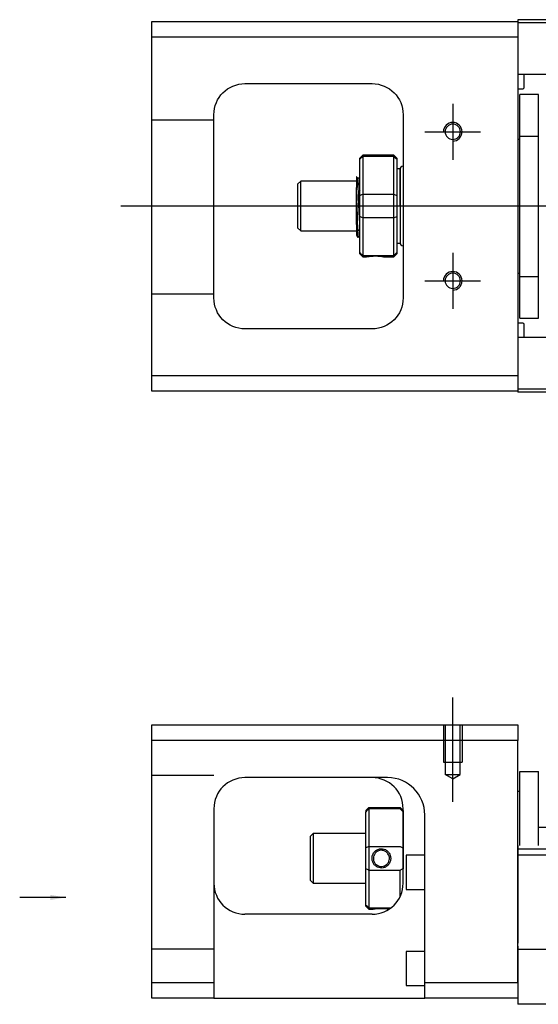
# Model space of a CAD drawing. Header units: millimetres. Extents: x -212 to 3135, y -1694 to 860.
# Tile 516 of 565: x 957 to 1041, y -410 to -251. Entities that reach past the tile are written whole.
import ezdxf
from ezdxf.lldxf.tags import DXFTag

# ---------------------------------------------------------------- set-up
doc = ezdxf.new("R2010")
doc.units = ezdxf.units.MM
doc.layers.get('0').update_dxf_attribs({"linetype": 'CONTINUOUS'})
doc.layers.add('2', color=7, linetype='CONTINUOUS', true_color=0xffffff)
doc.styles.add('DIM-7', font='SIMPLEX.shx', dxfattribs={"width": 0.7, "bigfont": 'chineset.shx'})
tags = doc.linetypes.add('DASHED', pattern=[25.72, 12.86, -12.86]).pattern_tags.tags
tags[6:7] = [DXFTag(74, 4), DXFTag(75, 0), DXFTag(340, '0'), DXFTag(46, 0.0), DXFTag(50, 0.0), DXFTag(44, 0.0), DXFTag(45, 0.0)]
tags[4:5] = [DXFTag(74, 4), DXFTag(75, 0), DXFTag(340, '0'), DXFTag(46, 0.0), DXFTag(50, 0.0), DXFTag(44, 0.0), DXFTag(45, 0.0)]
doc.dimstyles.new('CNS', dxfattribs={"dimtxt": 3.5, "dimasz": 2.5, "dimexe": 1, "dimexo": 1, "dimgap": 1, "dimtad": 1, "dimdsep": 46, "dimtxsty": 'DIM-7', "dimcen": 0.09, "dimclrd": 4, "dimclre": 4, "dimclrt": 1, "dimadec": 0, "dimazin": 0, "dimtfac": 1, "dimtmove": 0, "dimatfit": 3, "dimfxl": 0, "dimtvp": 0.971429, "dimtolj": 1, "dimarcsym": 0})

msp = doc.modelspace()

# ---------------------------------------------------------------- linework, layer by layer
at = {"linetype": 'Continuous'}
for p, q in [((978.58, -254.11), (978.58, -251.61)), ((978.58, -251.61), (1037.58, -251.61)), ((1094.71, -251.31), (1037.58, -251.31)), ((1037.58, -251.31), (1037.58, -251.61)), ((1037.58, -251.61), (1037.58, -254.11)), ((1094.59, -251.81), (1037.58, -251.81)), ((1037.58, -254.11), (978.58, -254.11)), ((978.58, -308.61), (978.58, -254.11)), ((1037.58, -254.11), (1037.58, -308.61)), ((993.58, -261.61), (1014.08, -261.61)), ((1076.37, -260.14), (1037.58, -260.14)), ((1038.58, -262.22), (1038.58, -260.14)), ((1037.58, -262.42), (1038.38, -262.42)), ((1040.88, -263.36), (1037.88, -263.36)), ((1040.88, -263.36), (1037.88, -263.36)), ((1037.88, -270.04), (1037.88, -263.36)), ((1037.88, -270.04), (1037.88, -263.36)), ((1040.88, -270.04), (1040.88, -263.36)), ((1040.88, -270.04), (1040.88, -263.36)), ((988.58, -296.11), (988.58, -266.61)), ((1019.08, -266.61), (1019.08, -296.11)), ((1037.88, -270.61), (1037.58, -270.61)), ((1037.88, -270.61), (1037.58, -270.61)), ((1037.88, -292.67), (1037.88, -270.04)), ((1037.88, -270.04), (1040.88, -270.04)), ((1037.88, -292.67), (1037.88, -270.04)), ((1040.88, -292.67), (1040.88, -270.04)), ((1040.88, -292.67), (1040.88, -270.04)), ((1012.58, -273.11), (1012.08, -273.61)), ((1012.08, -273.79), (1012.08, -273.61)), ((1012.08, -279.63), (1012.08, -273.79)), ((1017.58, -273.11), (1012.58, -273.11)), ((1012.58, -273.11), (1012.58, -273.34)), ((1012.58, -273.34), (1012.58, -279.38)), ((1017.58, -273.34), (1012.58, -273.34)), ((1018.08, -273.61), (1017.58, -273.11)), ((1017.58, -273.34), (1017.58, -273.11)), ((1017.58, -279.38), (1017.58, -273.34)), ((1018.08, -273.61), (1018.08, -273.79)), ((1018.08, -273.79), (1018.08, -279.63)), ((1018.58, -275.31), (1018.08, -275.31)), ((1018.58, -281.31), (1018.58, -275.31)), ((1018.58, -275.41), (1018.58, -287.21)), ((1002.58, -277.31), (1002.08, -277.81)), ((1011.58, -277.31), (1002.58, -277.31)), ((1002.58, -285.31), (1002.58, -277.31)), ((1011.95, -276.81), (1011.71, -276.81)), ((1002.08, -277.81), (1002.08, -277.81)), ((1002.08, -277.81), (1002.08, -284.81)), ((1011.58, -284.29), (1011.58, -278.33)), ((1012.08, -281.31), (1012.08, -279.63)), ((1012.58, -279.38), (1012.58, -281.31)), ((1012.58, -279.38), (1017.58, -279.38)), ((1017.58, -281.31), (1017.58, -279.38)), ((1018.08, -279.63), (1018.08, -282.98)), ((1012.08, -282.98), (1012.08, -281.31)), ((1012.58, -281.31), (1012.58, -283.24)), ((1017.58, -283.24), (1017.58, -281.31)), ((1018.58, -281.31), (1018.58, -287.31)), ((1012.08, -288.82), (1012.08, -282.98)), ((1012.58, -283.24), (1012.58, -289.28)), ((1017.58, -283.24), (1012.58, -283.24)), ((1017.58, -289.28), (1017.58, -283.24)), ((1018.08, -282.98), (1018.08, -288.82)), ((1002.08, -284.81), (1002.58, -285.31)), ((1002.58, -285.31), (1011.58, -285.31)), ((1011.74, -286.31), (1011.91, -286.31)), ((1018.08, -287.31), (1018.58, -287.31)), ((1012.08, -289.01), (1012.08, -288.82)), ((1012.08, -289.01), (1012.58, -289.51)), ((1012.58, -289.28), (1012.58, -289.51)), ((1012.58, -289.28), (1017.58, -289.28)), ((1012.58, -289.51), (1013.07, -289.51)), ((1016.08, -289.51), (1017.58, -289.51)), ((1017.58, -289.51), (1018.08, -289.01)), ((1017.58, -289.51), (1017.58, -289.28)), ((1018.08, -288.82), (1018.08, -289.01)), ((1037.58, -292.11), (1037.88, -292.11)), ((1037.58, -292.11), (1037.88, -292.11)), ((1037.88, -292.67), (1040.88, -292.67)), ((1037.88, -299.36), (1037.88, -292.67)), ((1037.88, -299.36), (1037.88, -292.67)), ((1040.88, -299.36), (1040.88, -292.67)), ((1040.88, -299.36), (1040.88, -292.67)), ((1037.88, -299.36), (1040.88, -299.36)), ((1037.88, -299.36), (1040.88, -299.36)), ((1014.08, -301.11), (993.58, -301.11)), ((1038.38, -300.2), (1037.58, -300.2)), ((1038.58, -302.48), (1038.58, -300.4)), ((1076.37, -302.48), (1037.58, -302.48)), ((978.58, -311.11), (978.58, -308.61)), ((978.58, -308.61), (1037.58, -308.61)), ((1037.58, -308.61), (1037.58, -311.11)), ((1037.58, -311.11), (978.58, -311.11)), ((1079.46, -310.81), (1037.58, -310.81)), ((1037.58, -311.11), (1037.58, -311.31)), ((1079.33, -311.31), (1037.58, -311.31))]:
    msp.add_line(p, q, dxfattribs=at)
at = {"linetype": 'DASHED'}
for p, q in [((1037.58, -251.61), (1037.58, -251.81)), ((1037.58, -251.81), (1037.58, -252.81)), ((1037.58, -252.81), (1037.58, -259.14)), ((1037.58, -259.14), (1037.58, -260.14)), ((1037.58, -260.14), (1037.58, -261.68)), ((1037.58, -261.68), (1037.58, -265.24)), ((1037.58, -265.24), (1037.58, -267.16)), ((1037.58, -267.16), (1037.58, -295.46)), ((1011.71, -276.81), (1011.7, -276.81)), ((1037.58, -295.46), (1037.58, -297.38)), ((1037.58, -297.38), (1037.58, -300.94)), ((1037.58, -300.94), (1037.58, -302.48)), ((1037.58, -302.48), (1037.58, -303.48)), ((1037.58, -303.48), (1037.58, -309.81)), ((1037.58, -309.81), (1037.58, -310.81)), ((1037.58, -310.81), (1037.58, -311.11))]:
    msp.add_line(p, q, dxfattribs=at)
for p, q in [((1027.08, -264.86), (1027.08, -273.86)), ((1022.58, -269.36), (1031.58, -269.36)), ((973.58, -281.31), (1087.01, -281.31)), ((1027.08, -288.86), (1027.08, -297.86)), ((1022.58, -293.36), (1031.58, -293.36))]:
    msp.add_line(p, q)
at = {"linetype": 'DASHED', "ltscale": 0.1}
for p, q in [((988.58, -267.5), (978.58, -267.5)), ((988.58, -295.5), (978.58, -295.5))]:
    msp.add_line(p, q, dxfattribs=at)
at = {"linetype": 'Continuous', "extrusion": (0, 0, -1)}
for centre in [(-1027.08, -269.36), (-1027.08, -293.36)]:
    msp.add_circle(centre, 1.23, dxfattribs=at)
for centre, start, end in [((-993.58, -266.61), 0, 90), ((-1014.08, -266.61), 90, 180), ((-993.58, -296.11), 270, 0), ((-1014.08, -296.11), 180, 270)]:
    msp.add_arc(centre, 5, start, end, dxfattribs=at)
at = {"linetype": 'Continuous'}
for centre, radius, start, end in [((1038.38, -262.22), 0.2, 270, 0), ((1019.08, -275.41), 0.5, 90, 180), ((1019.08, -287.21), 0.5, 180, 270), ((1038.38, -300.4), 0.2, 0, 90)]:
    msp.add_arc(centre, radius, start, end, dxfattribs=at)
for centre in [(1027.08, -269.36), (1027.08, -293.36)]:
    msp.add_arc(centre, 1.5, 270, 180)
for points, degree in [([(1012.08, -273.79), (1012.24, -273.64), (1012.41, -273.49), (1012.58, -273.34)], 3), ([(1017.58, -273.34), (1017.74, -273.49), (1017.91, -273.64), (1018.08, -273.79)], 3), ([(1011.72, -276.82), (1011.59, -276.61)], 1), ([(1012.08, -277.58), (1012.01, -276.7), (1011.95, -276.81)], 2), ([(1012.08, -279.63), (1012.24, -279.55), (1012.41, -279.46), (1012.58, -279.38)], 3), ([(1017.58, -279.38), (1017.74, -279.46), (1017.91, -279.55), (1018.08, -279.63)], 3), ([(1012.58, -283.24), (1012.41, -283.15), (1012.24, -283.07), (1012.08, -282.98)], 3), ([(1017.58, -283.24), (1017.74, -283.15), (1017.91, -283.07), (1018.08, -282.98)], 3), ([(1011.92, -285.3), (1012, -285.17), (1012.08, -285.03)], 2), ([(1011.56, -286.01), (1011.65, -286.16), (1011.74, -286.3)], 2), ([(1012.58, -289.28), (1012.41, -289.13), (1012.24, -288.97), (1012.08, -288.82)], 3), ([(1017.58, -289.28), (1017.74, -289.13), (1017.91, -288.97), (1018.08, -288.82)], 3)]:
    msp.add_open_spline(points, degree=degree, dxfattribs=at)
for points, knots in [([(1011.58, -276.59), (1011.58, -276.62), (1011.58, -276.72), (1011.58, -277.04), (1011.58, -277.27), (1011.58, -277.78), (1011.58, -278.05), (1011.58, -278.33)], [0, 0, 0, 0, 0.341605, 0.341605, 0.709042, 0.709042, 1, 1, 1, 1]), ([(1012.08, -283.82), (1012.06, -283.55), (1012.04, -283.24), (1012.01, -282.55), (1011.99, -282.17), (1011.95, -281.39), (1011.94, -280.99), (1011.9, -280.22), (1011.88, -279.85), (1011.85, -278.17), (1011.83, -277.87), (1011.79, -277.36), (1011.77, -277.16), (1011.74, -276.91), (1011.73, -276.84), (1011.71, -276.82)], [0, 0, 0, 0, 0.142488, 0.142488, 0.289539, 0.289539, 0.436554, 0.436554, 0.583581, 0.583581, 0.730615, 0.730615, 0.877631, 0.877631, 1, 1, 1, 1]), ([(1011.95, -276.81), (1011.97, -276.81), (1011.99, -276.86), (1012.02, -278.08), (1012.04, -278.26), (1012.06, -278.58), (1012.07, -278.68), (1012.08, -278.78)], [0, 0, 0, 0, 0.388824, 0.388824, 0.829994, 0.829994, 1, 1, 1, 1]), ([(1011.91, -286.31), (1011.9, -286.31), (1011.9, -286.3), (1011.87, -286.22), (1011.85, -286.08), (1011.82, -285.68), (1011.8, -285.41), (1011.77, -284.76), (1011.75, -284.38), (1011.71, -282.57), (1011.69, -282.12), (1011.66, -281.23), (1011.64, -280.77), (1011.61, -279.99), (1011.59, -279.65), (1011.58, -278.33)], [0, 0, 0, 0, 0.062674, 0.062674, 0.22432, 0.22432, 0.386002, 0.386002, 0.547651, 0.547651, 0.70934, 0.70934, 0.870988, 0.870988, 1, 1, 1, 1]), ([(1011.58, -284.29), (1011.58, -284.66), (1011.58, -284.99), (1011.58, -285.52), (1011.58, -285.72), (1011.58, -285.96), (1011.58, -286.02), (1011.58, -286.03)], [0, 0, 0, 0, 0.355488, 0.355488, 0.70353, 0.70353, 1, 1, 1, 1]), ([(1011.58, -284.29), (1011.59, -284.68), (1011.61, -285.03), (1011.65, -285.62), (1011.67, -285.86), (1011.7, -286.19), (1011.72, -286.29), (1011.74, -286.31), (1011.74, -286.31), (1011.74, -286.31)], [0, 0, 0, 0, 0.320659, 0.320659, 0.641321, 0.641321, 0.962057, 0.962057, 1, 1, 1, 1]), ([(1013.07, -289.51), (1013.07, -289.51), (1013.1, -289.5), (1013.21, -289.48), (1013.3, -289.46), (1013.52, -289.43), (1013.65, -289.41), (1013.95, -289.38), (1014.11, -289.37), (1014.44, -289.36), (1014.61, -289.36), (1014.93, -289.36), (1015.09, -289.37), (1015.37, -289.4), (1015.51, -289.41), (1015.75, -289.45), (1015.85, -289.46), (1016, -289.49), (1016.05, -289.5), (1016.08, -289.51), (1016.08, -289.51), (1016.08, -289.51)], [0, 0, 0, 0, 0.109357, 0.109357, 0.21915, 0.21915, 0.330451, 0.330451, 0.436162, 0.436162, 0.542186, 0.542186, 0.640015, 0.640015, 0.743853, 0.743853, 0.849113, 0.849113, 0.958413, 0.958413, 1, 1, 1, 1])]:
    msp.add_open_spline(points, degree=3, knots=knots, dxfattribs=at)
at = {"linetype": 'DASHED'}
for points, degree in [([(1011.95, -276.81), (1011.94, -276.81), (1011.94, -276.82)], 2), ([(1013.07, -289.5), (1013.09, -289.49)], 1)]:
    msp.add_open_spline(points, degree=degree, dxfattribs=at)
at = {"layer": '2', "ltscale": 0.5}
msp.add_line((1027.08, -377.28), (1027.08, -360.46), dxfattribs=at)
at = {"layer": '2', "linetype": 'Continuous'}
for p, q in [((978.58, -367.37), (978.58, -364.87)), ((978.58, -364.87), (1037.58, -364.87)), ((1037.58, -364.87), (1037.58, -367.37)), ((1037.58, -367.37), (978.58, -367.37)), ((978.58, -406.37), (978.58, -367.37)), ((1037.58, -406.37), (1037.58, -367.37)), ((1037.88, -372.37), (1040.88, -372.37)), ((1037.88, -384.32), (1037.88, -372.37)), ((1037.88, -372.37), (1040.88, -372.37)), ((1037.88, -384.32), (1037.88, -372.37)), ((1040.88, -384.32), (1040.88, -372.37)), ((1040.88, -384.32), (1040.88, -372.37)), ((1016.42, -373.37), (993.58, -373.37)), ((1037.88, -375.62), (1037.58, -375.62)), ((1037.88, -375.62), (1037.58, -375.62)), ((988.58, -378.37), (988.58, -406.37)), ((1013.08, -378.67), (1013.58, -378.17)), ((1013.08, -378.67), (1013.08, -378.85)), ((1013.08, -384.69), (1013.08, -378.85)), ((1013.58, -378.17), (1013.58, -378.4)), ((1013.58, -378.17), (1018.58, -378.17)), ((1013.58, -378.4), (1013.58, -384.44)), ((1018.58, -378.4), (1013.58, -378.4)), ((1019.08, -378.67), (1018.58, -378.17)), ((1018.58, -378.4), (1018.58, -378.17)), ((1019.08, -390.37), (1019.08, -378.37)), ((1019.08, -378.67), (1019.08, -378.85)), ((1019.08, -378.85), (1019.08, -384.69)), ((1022.58, -406.37), (1022.58, -379.37)), ((1040.88, -381.37), (1049.08, -381.37)), ((1004.58, -382.37), (1004.08, -382.87)), ((1004.08, -382.87), (1004.08, -387.37)), ((1013.08, -382.37), (1004.58, -382.37)), ((1004.58, -382.37), (1004.58, -390.37)), ((1013.08, -388.05), (1013.08, -384.69)), ((1013.58, -384.44), (1013.58, -388.3)), ((1013.58, -384.44), (1018.58, -384.44)), ((1019.08, -384.69), (1019.08, -388.05)), ((1111.82, -384.87), (1037.58, -384.87)), ((1022.58, -385.87), (1019.58, -385.87)), ((1019.58, -385.87), (1019.58, -391.37)), ((1187.58, -385.87), (1037.58, -385.87)), ((1004.08, -387.37), (1004.08, -389.87)), ((1013.08, -393.88), (1013.08, -388.05)), ((1013.58, -388.3), (1013.58, -394.34)), ((1018.58, -388.3), (1013.58, -388.3)), ((1018.58, -392.55), (1018.58, -388.3)), ((1004.08, -389.87), (1004.58, -390.37)), ((1004.58, -390.37), (1013.08, -390.37)), ((1019.58, -391.37), (1022.58, -391.37)), ((1013.08, -394.07), (1013.08, -393.88)), ((1013.08, -394.07), (1013.58, -394.57)), ((1013.58, -394.34), (1013.58, -394.57)), ((1013.58, -394.34), (1017.12, -394.34)), ((1013.58, -394.57), (1014.07, -394.57)), ((1014.08, -395.37), (993.58, -395.37)), ((1037.58, -400.52), (1037.58, -407.32)), ((1107.67, -401.07), (1037.58, -401.07)), ((1022.58, -401.37), (1019.58, -401.37)), ((1019.58, -401.37), (1019.58, -406.87)), ((978.58, -406.37), (988.58, -406.37)), ((978.58, -408.87), (978.58, -406.37)), ((988.58, -406.37), (988.58, -408.87)), ((1019.58, -406.87), (1022.58, -406.87)), ((1022.58, -408.87), (1022.58, -406.37)), ((1022.58, -406.37), (1037.58, -406.37)), ((1037.58, -407.32), (1037.58, -409.87)), ((988.58, -408.87), (978.58, -408.87)), ((988.58, -408.87), (1022.58, -408.87)), ((1037.58, -408.87), (1022.58, -408.87)), ((1105.41, -409.87), (1037.58, -409.87))]:
    msp.add_line(p, q, dxfattribs=at)
at = {"layer": '2', "linetype": 'DASHED', "ltscale": 0.1}
for p, q in [((1025.58, -364.87), (1025.58, -370.87)), ((1025.85, -364.87), (1025.85, -372.87)), ((1028.3, -372.87), (1028.3, -364.87)), ((1028.58, -364.87), (1028.58, -370.87)), ((1025.58, -370.87), (1028.58, -370.87)), ((988.58, -373.01), (978.58, -373.01)), ((1027.08, -373.57), (1025.85, -372.86)), ((1025.85, -372.87), (1028.3, -372.87)), ((1027.08, -373.57), (1028.3, -372.86)), ((988.58, -401.01), (978.58, -401.01))]:
    msp.add_line(p, q, dxfattribs=at)
at = {"layer": '2', "linetype": 'DASHED'}
for p, q in [((1016.58, -373.37), (1016.42, -373.37)), ((1037.58, -384.32), (1037.58, -385.32)), ((1037.58, -385.32), (1037.58, -400.02)), ((1037.58, -406.37), (1037.58, -408.87))]:
    msp.add_line(p, q, dxfattribs=at)
at = {"layer": '2', "linetype": 'Continuous'}
for centre, start, end in [((993.58, -378.37), 90, 180), ((1014.08, -378.37), 0, 90), ((993.58, -390.37), 180, 270), ((1014.08, -390.37), 270, 0)]:
    msp.add_arc(centre, 5, start, end, dxfattribs=at)
at = {"layer": '2', "linetype": 'DASHED'}
msp.add_arc((1016.58, -379.37), 6, 0, 90, dxfattribs=at)
at = {"layer": '2', "linetype": 'Continuous'}
msp.add_ellipse((1016.58, -379.37), major_axis=(0, 6), ratio=1, start_param=4.712389, end_param=6.283185, dxfattribs=at)
for points in [[(1016.58, -373.37), (1016.52, -373.37), (1016.47, -373.37), (1016.42, -373.37)], [(1013.58, -378.4), (1013.41, -378.55), (1013.24, -378.7), (1013.08, -378.85)], [(1018.58, -378.4), (1018.74, -378.55), (1018.91, -378.7), (1019.08, -378.85)], [(1013.58, -384.44), (1013.41, -384.52), (1013.24, -384.61), (1013.08, -384.69)], [(1018.58, -384.44), (1018.74, -384.52), (1018.91, -384.61), (1019.08, -384.69)], [(1013.58, -388.3), (1013.41, -388.21), (1013.24, -388.13), (1013.08, -388.05)], [(1019.08, -388.05), (1018.91, -388.13), (1018.74, -388.21), (1018.58, -388.3)], [(1013.58, -394.34), (1013.41, -394.19), (1013.24, -394.04), (1013.08, -393.88)]]:
    msp.add_open_spline(points, degree=3, dxfattribs=at)
for points, knots in [([(1014.07, -386.37), (1014.07, -386.19), (1014.1, -386.02), (1014.21, -385.69), (1014.3, -385.53), (1014.52, -385.25), (1014.65, -385.13), (1014.94, -384.95), (1015.11, -384.88), (1015.44, -384.81), (1015.61, -384.8), (1015.93, -384.85), (1016.08, -384.9), (1016.37, -385.04), (1016.51, -385.14), (1016.75, -385.38), (1016.84, -385.52), (1017, -385.82), (1017.05, -385.99), (1017.08, -386.23), (1017.08, -386.3), (1017.08, -386.37)], [0, 0, 0, 0, 0.109357, 0.109357, 0.21915, 0.21915, 0.330451, 0.330451, 0.436162, 0.436162, 0.542186, 0.542186, 0.640015, 0.640015, 0.743853, 0.743853, 0.849113, 0.849113, 0.958413, 0.958413, 1, 1, 1, 1]), ([(1016.88, -386.37), (1016.88, -386.25), (1016.86, -386.12), (1016.78, -385.87), (1016.72, -385.74), (1016.56, -385.5), (1016.45, -385.4), (1016.22, -385.23), (1016.08, -385.16), (1015.8, -385.08), (1015.65, -385.06), (1015.36, -385.08), (1015.22, -385.11), (1014.96, -385.22), (1014.83, -385.29), (1014.61, -385.48), (1014.52, -385.6), (1014.37, -385.85), (1014.32, -385.99), (1014.28, -386.21), (1014.28, -386.29), (1014.28, -386.37)], [0, 0, 0, 0, 0.090081, 0.090081, 0.195216, 0.195216, 0.30186, 0.30186, 0.410211, 0.410211, 0.517617, 0.517617, 0.621981, 0.621981, 0.727419, 0.727419, 0.835017, 0.835017, 0.943332, 0.943332, 1, 1, 1, 1]), ([(1017.08, -386.37), (1017.08, -386.54), (1017.05, -386.72), (1016.94, -387.05), (1016.85, -387.21), (1016.63, -387.49), (1016.5, -387.61), (1016.2, -387.79), (1016.04, -387.86), (1015.71, -387.93), (1015.54, -387.93), (1015.22, -387.89), (1015.07, -387.84), (1014.78, -387.7), (1014.64, -387.6), (1014.4, -387.36), (1014.31, -387.22), (1014.16, -386.91), (1014.11, -386.74), (1014.07, -386.5), (1014.07, -386.43), (1014.07, -386.37)], [0, 0, 0, 0, 0.109681, 0.109681, 0.219848, 0.219848, 0.331471, 0.331471, 0.436803, 0.436803, 0.542595, 0.542595, 0.640477, 0.640477, 0.744315, 0.744315, 0.8492, 0.8492, 0.95844, 0.95844, 1, 1, 1, 1]), ([(1014.28, -386.37), (1014.28, -386.49), (1014.29, -386.62), (1014.37, -386.87), (1014.43, -387), (1014.6, -387.24), (1014.7, -387.34), (1014.94, -387.51), (1015.07, -387.58), (1015.35, -387.66), (1015.5, -387.68), (1015.79, -387.66), (1015.93, -387.63), (1016.19, -387.52), (1016.32, -387.45), (1016.54, -387.26), (1016.63, -387.14), (1016.78, -386.89), (1016.83, -386.75), (1016.87, -386.53), (1016.88, -386.45), (1016.88, -386.37)], [0, 0, 0, 0, 0.090082, 0.090082, 0.19511, 0.19511, 0.301651, 0.301651, 0.410013, 0.410013, 0.517402, 0.517402, 0.621792, 0.621792, 0.727238, 0.727238, 0.834796, 0.834796, 0.943135, 0.943135, 1, 1, 1, 1]), ([(1014.07, -394.57), (1014.07, -394.57), (1014.1, -394.56), (1014.21, -394.54), (1014.3, -394.53), (1014.52, -394.49), (1014.65, -394.48), (1014.95, -394.45), (1015.11, -394.43), (1015.44, -394.42), (1015.61, -394.42), (1015.93, -394.43), (1016.09, -394.44), (1016.38, -394.46), (1016.51, -394.48), (1016.71, -394.51), (1016.79, -394.52), (1016.85, -394.53)], [0, 0, 0, 0, 0.1096809, 0.1096809, 0.2198481, 0.2198481, 0.3314707, 0.3314707, 0.4368026, 0.4368026, 0.542595, 0.542595, 0.6404774, 0.6404774, 0.7443154, 0.7443154, 0.8201607, 0.8201607, 0.8201607, 0.8201607])]:
    msp.add_open_spline(points, degree=3, knots=knots, dxfattribs=at)

# ---------------------------------------------------------------- leaders
msp.add_leader([(964.71, -392.66), (957.27, -392.67)], dimstyle='CNS', override={"dimgap": 1, "dimtad": 1})

doc.saveas('drawing.dxf')
